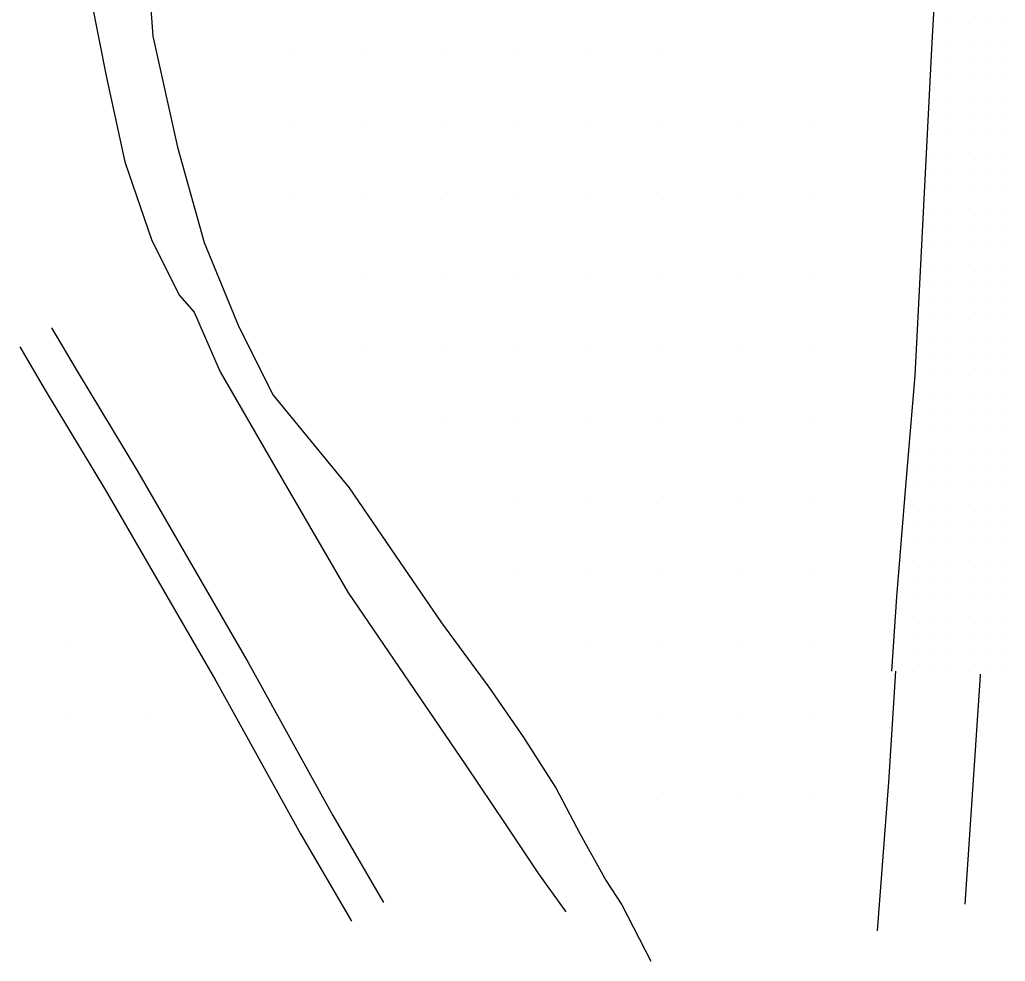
# Model space of a CAD drawing. Extents: x 1762120 to 1766775, y 709485 to 712965.
# Drawn here: x 1764568.2 to 1764701.2, y 710542.2 to 710669.2 of the extents above; entities that cross this region are included whole.
import ezdxf

# ---------------------------------------------------------------- set-up
doc = ezdxf.new("R2010")
doc.units = 0
for name, color, linetype in [('Exist DTM QL2 LIDAR Elevation Point', 7, 'Continuous'), ('Exist DTM Scan Elevation Point', 7, 'Continuous'), ('Exist Roads EOP', 7, 'Continuous'), ('PH Exist DTM Breakline', 7, 'Continuous')]:
    doc.layers.add(name, color=color, linetype=linetype)

msp = doc.modelspace()

# ---------------------------------------------------------------- linework, layer by layer
at = {"layer": 'Exist DTM QL2 LIDAR Elevation Point'}
for p, q in [((1764605.06, 710664.92), (1764605.06, 710664.92)), ((1764615.06, 710664.92), (1764615.06, 710664.92)), ((1764625.06, 710664.92), (1764625.06, 710664.92)), ((1764635.07, 710664.92), (1764635.07, 710664.92)), ((1764645.07, 710664.92), (1764645.07, 710664.92)), ((1764655.07, 710664.92), (1764655.07, 710664.92)), ((1764605.06, 710654.92), (1764605.06, 710654.92)), ((1764615.06, 710654.92), (1764615.06, 710654.92)), ((1764625.06, 710654.92), (1764625.06, 710654.92)), ((1764635.07, 710654.92), (1764635.07, 710654.92)), ((1764645.07, 710654.92), (1764645.07, 710654.92)), ((1764655.07, 710654.92), (1764655.07, 710654.92)), ((1764665.07, 710654.92), (1764665.07, 710654.92)), ((1764675.07, 710654.92), (1764675.07, 710654.92)), ((1764605.06, 710644.92), (1764605.06, 710644.92)), ((1764615.06, 710644.92), (1764615.06, 710644.92)), ((1764625.06, 710644.92), (1764625.06, 710644.92)), ((1764635.07, 710644.92), (1764635.07, 710644.92)), ((1764645.07, 710644.92), (1764645.07, 710644.92)), ((1764655.07, 710644.92), (1764655.07, 710644.92)), ((1764665.07, 710644.92), (1764665.07, 710644.92)), ((1764675.07, 710644.92), (1764675.07, 710644.92)), ((1764615.06, 710634.91), (1764615.06, 710634.91)), ((1764625.06, 710634.91), (1764625.06, 710634.91)), ((1764635.07, 710634.91), (1764635.07, 710634.91)), ((1764645.07, 710634.91), (1764645.07, 710634.91)), ((1764655.07, 710634.91), (1764655.07, 710634.91)), ((1764665.07, 710634.91), (1764665.07, 710634.91)), ((1764675.07, 710634.91), (1764675.07, 710634.91)), ((1764615.06, 710624.91), (1764615.06, 710624.91)), ((1764625.06, 710624.91), (1764625.06, 710624.91)), ((1764635.07, 710624.91), (1764635.07, 710624.91)), ((1764645.07, 710624.91), (1764645.07, 710624.91)), ((1764655.07, 710624.91), (1764655.07, 710624.91)), ((1764665.07, 710624.91), (1764665.07, 710624.91)), ((1764675.07, 710624.91), (1764675.07, 710624.91)), ((1764625.06, 710614.91), (1764625.06, 710614.91)), ((1764635.07, 710614.91), (1764635.07, 710614.91)), ((1764645.07, 710614.91), (1764645.07, 710614.91)), ((1764655.07, 710614.91), (1764655.07, 710614.91)), ((1764665.07, 710614.91), (1764665.07, 710614.91)), ((1764675.07, 710614.91), (1764675.07, 710614.91)), ((1764635.07, 710604.91), (1764635.07, 710604.91)), ((1764645.07, 710604.91), (1764645.07, 710604.91)), ((1764655.07, 710604.91), (1764655.07, 710604.91)), ((1764665.07, 710604.91), (1764665.07, 710604.91)), ((1764675.07, 710604.91), (1764675.07, 710604.91)), ((1764635.07, 710594.91), (1764635.07, 710594.91)), ((1764645.07, 710594.91), (1764645.07, 710594.91)), ((1764655.07, 710594.91), (1764655.07, 710594.91)), ((1764665.07, 710594.91), (1764665.07, 710594.91)), ((1764675.07, 710594.91), (1764675.07, 710594.91)), ((1764575.06, 710584.91), (1764575.06, 710584.91)), ((1764645.07, 710584.91), (1764645.07, 710584.91)), ((1764655.07, 710584.91), (1764655.07, 710584.91)), ((1764665.07, 710584.91), (1764665.07, 710584.91)), ((1764675.07, 710584.91), (1764675.07, 710584.91)), ((1764575.06, 710574.91), (1764575.06, 710574.91)), ((1764585.06, 710574.91), (1764585.06, 710574.91)), ((1764655.07, 710574.91), (1764655.07, 710574.91)), ((1764665.07, 710574.91), (1764665.07, 710574.91)), ((1764675.07, 710574.91), (1764675.07, 710574.91)), ((1764655.07, 710564.9), (1764655.07, 710564.9)), ((1764665.07, 710564.9), (1764665.07, 710564.9)), ((1764675.07, 710564.9), (1764675.07, 710564.9))]:
    msp.add_line(p, q, dxfattribs=at)
at = {"layer": 'Exist DTM Scan Elevation Point'}
for p, q in [((1764693.75, 710668.75), (1764693.75, 710668.75)), ((1764696.25, 710668.75), (1764696.25, 710668.75)), ((1764698.75, 710668.75), (1764698.75, 710668.75)), ((1764701.25, 710668.75), (1764701.25, 710668.75)), ((1764693.75, 710666.25), (1764693.75, 710666.25)), ((1764696.25, 710666.25), (1764696.25, 710666.25)), ((1764698.75, 710666.25), (1764698.75, 710666.25)), ((1764701.25, 710666.25), (1764701.25, 710666.25)), ((1764693.75, 710663.75), (1764693.75, 710663.75)), ((1764696.25, 710663.75), (1764696.25, 710663.75)), ((1764698.75, 710663.75), (1764698.75, 710663.75)), ((1764701.25, 710663.75), (1764701.25, 710663.75)), ((1764693.75, 710661.25), (1764693.75, 710661.25)), ((1764696.25, 710661.25), (1764696.25, 710661.25)), ((1764698.75, 710661.25), (1764698.75, 710661.25)), ((1764701.25, 710661.25), (1764701.25, 710661.25)), ((1764693.75, 710658.75), (1764693.75, 710658.75)), ((1764696.25, 710658.75), (1764696.25, 710658.75)), ((1764698.75, 710658.75), (1764698.75, 710658.75)), ((1764701.25, 710658.75), (1764701.25, 710658.75)), ((1764693.75, 710656.25), (1764693.75, 710656.25)), ((1764696.25, 710656.25), (1764696.25, 710656.25)), ((1764698.75, 710656.25), (1764698.75, 710656.25)), ((1764701.25, 710656.25), (1764701.25, 710656.25)), ((1764691.25, 710653.75), (1764691.25, 710653.75)), ((1764693.75, 710653.75), (1764693.75, 710653.75)), ((1764696.25, 710653.75), (1764696.25, 710653.75)), ((1764698.75, 710653.75), (1764698.75, 710653.75)), ((1764701.25, 710653.75), (1764701.25, 710653.75)), ((1764691.25, 710651.25), (1764691.25, 710651.25)), ((1764693.75, 710651.25), (1764693.75, 710651.25)), ((1764696.25, 710651.25), (1764696.25, 710651.25)), ((1764698.75, 710651.25), (1764698.75, 710651.25)), ((1764701.25, 710651.25), (1764701.25, 710651.25)), ((1764691.25, 710648.75), (1764691.25, 710648.75)), ((1764693.75, 710648.75), (1764693.75, 710648.75)), ((1764696.25, 710648.75), (1764696.25, 710648.75)), ((1764698.75, 710648.75), (1764698.75, 710648.75)), ((1764701.25, 710648.75), (1764701.25, 710648.75)), ((1764691.25, 710646.25), (1764691.25, 710646.25)), ((1764693.75, 710646.25), (1764693.75, 710646.25)), ((1764696.25, 710646.25), (1764696.25, 710646.25)), ((1764698.75, 710646.25), (1764698.75, 710646.25)), ((1764701.25, 710646.25), (1764701.25, 710646.25)), ((1764691.25, 710643.75), (1764691.25, 710643.75)), ((1764693.75, 710643.75), (1764693.75, 710643.75)), ((1764696.25, 710643.75), (1764696.25, 710643.75)), ((1764698.75, 710643.75), (1764698.75, 710643.75)), ((1764701.25, 710643.75), (1764701.25, 710643.75)), ((1764691.25, 710641.25), (1764691.25, 710641.25)), ((1764693.75, 710641.25), (1764693.75, 710641.25)), ((1764696.25, 710641.25), (1764696.25, 710641.25)), ((1764698.75, 710641.25), (1764698.75, 710641.25)), ((1764701.25, 710641.25), (1764701.25, 710641.25)), ((1764691.25, 710638.75), (1764691.25, 710638.75)), ((1764693.75, 710638.75), (1764693.75, 710638.75)), ((1764696.25, 710638.75), (1764696.25, 710638.75)), ((1764698.75, 710638.75), (1764698.75, 710638.75)), ((1764701.25, 710638.75), (1764701.25, 710638.75)), ((1764691.25, 710636.25), (1764691.25, 710636.25)), ((1764693.75, 710636.25), (1764693.75, 710636.25)), ((1764696.25, 710636.25), (1764696.25, 710636.25)), ((1764698.75, 710636.25), (1764698.75, 710636.25)), ((1764701.25, 710636.25), (1764701.25, 710636.25)), ((1764691.25, 710633.75), (1764691.25, 710633.75)), ((1764693.75, 710633.75), (1764693.75, 710633.75)), ((1764696.25, 710633.75), (1764696.25, 710633.75)), ((1764698.75, 710633.75), (1764698.75, 710633.75)), ((1764701.25, 710633.75), (1764701.25, 710633.75)), ((1764691.25, 710631.25), (1764691.25, 710631.25)), ((1764693.75, 710631.25), (1764693.75, 710631.25)), ((1764696.25, 710631.25), (1764696.25, 710631.25)), ((1764698.75, 710631.25), (1764698.75, 710631.25)), ((1764701.25, 710631.25), (1764701.25, 710631.25)), ((1764691.25, 710628.75), (1764691.25, 710628.75)), ((1764693.75, 710628.75), (1764693.75, 710628.75)), ((1764696.25, 710628.75), (1764696.25, 710628.75)), ((1764698.75, 710628.75), (1764698.75, 710628.75)), ((1764701.25, 710628.75), (1764701.25, 710628.75)), ((1764688.75, 710626.25), (1764688.75, 710626.25)), ((1764691.25, 710626.25), (1764691.25, 710626.25)), ((1764693.75, 710626.25), (1764693.75, 710626.25)), ((1764696.25, 710626.25), (1764696.25, 710626.25)), ((1764698.75, 710626.25), (1764698.75, 710626.25)), ((1764701.25, 710626.25), (1764701.25, 710626.25)), ((1764691.25, 710623.75), (1764691.25, 710623.75)), ((1764693.75, 710623.75), (1764693.75, 710623.75)), ((1764696.25, 710623.75), (1764696.25, 710623.75)), ((1764698.75, 710623.75), (1764698.75, 710623.75)), ((1764701.25, 710623.75), (1764701.25, 710623.75)), ((1764691.25, 710621.25), (1764691.25, 710621.25)), ((1764693.75, 710621.25), (1764693.75, 710621.25)), ((1764696.25, 710621.25), (1764696.25, 710621.25)), ((1764698.75, 710621.25), (1764698.75, 710621.25)), ((1764701.25, 710621.25), (1764701.25, 710621.25)), ((1764691.25, 710618.75), (1764691.25, 710618.75)), ((1764693.75, 710618.75), (1764693.75, 710618.75)), ((1764696.25, 710618.75), (1764696.25, 710618.75)), ((1764698.75, 710618.75), (1764698.75, 710618.75)), ((1764701.25, 710618.75), (1764701.25, 710618.75)), ((1764691.25, 710616.25), (1764691.25, 710616.25)), ((1764693.75, 710616.25), (1764693.75, 710616.25)), ((1764696.25, 710616.25), (1764696.25, 710616.25)), ((1764698.75, 710616.25), (1764698.75, 710616.25)), ((1764701.25, 710616.25), (1764701.25, 710616.25)), ((1764691.25, 710613.75), (1764691.25, 710613.75)), ((1764693.75, 710613.75), (1764693.75, 710613.75)), ((1764696.25, 710613.75), (1764696.25, 710613.75)), ((1764698.75, 710613.75), (1764698.75, 710613.75)), ((1764701.25, 710613.75), (1764701.25, 710613.75)), ((1764688.75, 710611.25), (1764688.75, 710611.25)), ((1764691.25, 710611.25), (1764691.25, 710611.25)), ((1764693.75, 710611.25), (1764693.75, 710611.25)), ((1764696.25, 710611.25), (1764696.25, 710611.25)), ((1764698.75, 710611.25), (1764698.75, 710611.25)), ((1764701.25, 710611.25), (1764701.25, 710611.25)), ((1764688.75, 710608.75), (1764688.75, 710608.75)), ((1764691.25, 710608.75), (1764691.25, 710608.75)), ((1764693.75, 710608.75), (1764693.75, 710608.75)), ((1764696.25, 710608.75), (1764696.25, 710608.75)), ((1764698.75, 710608.75), (1764698.75, 710608.75)), ((1764701.25, 710608.75), (1764701.25, 710608.75)), ((1764688.75, 710606.25), (1764688.75, 710606.25)), ((1764691.25, 710606.25), (1764691.25, 710606.25)), ((1764693.75, 710606.25), (1764693.75, 710606.25)), ((1764696.25, 710606.25), (1764696.25, 710606.25)), ((1764698.75, 710606.25), (1764698.75, 710606.25)), ((1764701.25, 710606.25), (1764701.25, 710606.25)), ((1764688.75, 710603.75), (1764688.75, 710603.75)), ((1764691.25, 710603.75), (1764691.25, 710603.75)), ((1764693.75, 710603.75), (1764693.75, 710603.75)), ((1764696.25, 710603.75), (1764696.25, 710603.75)), ((1764698.75, 710603.75), (1764698.75, 710603.75)), ((1764701.25, 710603.75), (1764701.25, 710603.75)), ((1764688.75, 710601.25), (1764688.75, 710601.25)), ((1764691.25, 710601.25), (1764691.25, 710601.25)), ((1764693.75, 710601.25), (1764693.75, 710601.25)), ((1764696.25, 710601.25), (1764696.25, 710601.25)), ((1764698.75, 710601.25), (1764698.75, 710601.25)), ((1764701.25, 710601.25), (1764701.25, 710601.25)), ((1764688.75, 710598.75), (1764688.75, 710598.75)), ((1764691.25, 710598.75), (1764691.25, 710598.75)), ((1764693.75, 710598.75), (1764693.75, 710598.75)), ((1764696.25, 710598.75), (1764696.25, 710598.75)), ((1764698.75, 710598.75), (1764698.75, 710598.75)), ((1764701.25, 710598.75), (1764701.25, 710598.75)), ((1764688.75, 710596.25), (1764688.75, 710596.25)), ((1764691.25, 710596.25), (1764691.25, 710596.25)), ((1764693.75, 710596.25), (1764693.75, 710596.25)), ((1764696.25, 710596.25), (1764696.25, 710596.25)), ((1764698.75, 710596.25), (1764698.75, 710596.25)), ((1764701.25, 710596.25), (1764701.25, 710596.25)), ((1764688.75, 710593.75), (1764688.75, 710593.75)), ((1764691.25, 710593.75), (1764691.25, 710593.75)), ((1764693.75, 710593.75), (1764693.75, 710593.75)), ((1764696.25, 710593.75), (1764696.25, 710593.75)), ((1764698.75, 710593.75), (1764698.75, 710593.75)), ((1764701.25, 710593.75), (1764701.25, 710593.75)), ((1764688.75, 710591.25), (1764688.75, 710591.25)), ((1764691.25, 710591.25), (1764691.25, 710591.25)), ((1764693.75, 710591.25), (1764693.75, 710591.25)), ((1764696.25, 710591.25), (1764696.25, 710591.25)), ((1764698.75, 710591.25), (1764698.75, 710591.25)), ((1764701.25, 710591.25), (1764701.25, 710591.25)), ((1764688.75, 710588.75), (1764688.75, 710588.75)), ((1764691.25, 710588.75), (1764691.25, 710588.75)), ((1764693.75, 710588.75), (1764693.75, 710588.75)), ((1764696.25, 710588.75), (1764696.25, 710588.75)), ((1764698.75, 710588.75), (1764698.75, 710588.75)), ((1764701.25, 710588.75), (1764701.25, 710588.75)), ((1764688.75, 710586.25), (1764688.75, 710586.25)), ((1764691.25, 710586.25), (1764691.25, 710586.25)), ((1764693.75, 710586.25), (1764693.75, 710586.25)), ((1764696.25, 710586.25), (1764696.25, 710586.25)), ((1764698.75, 710586.25), (1764698.75, 710586.25)), ((1764701.25, 710586.25), (1764701.25, 710586.25)), ((1764688.75, 710583.75), (1764688.75, 710583.75)), ((1764691.25, 710583.75), (1764691.25, 710583.75)), ((1764693.75, 710583.75), (1764693.75, 710583.75)), ((1764696.25, 710583.75), (1764696.25, 710583.75)), ((1764698.75, 710583.75), (1764698.75, 710583.75)), ((1764701.25, 710583.75), (1764701.25, 710583.75)), ((1764688.75, 710581.25), (1764688.75, 710581.25)), ((1764691.25, 710581.25), (1764691.25, 710581.25)), ((1764693.75, 710581.25), (1764693.75, 710581.25)), ((1764696.25, 710581.25), (1764696.25, 710581.25)), ((1764698.75, 710581.25), (1764698.75, 710581.25)), ((1764701.25, 710581.25), (1764701.25, 710581.25))]:
    msp.add_line(p, q, dxfattribs=at)
at = {"layer": 'Exist Roads EOP'}
msp.add_lwpolyline([(1764694.84, 710726.05), (1764693.98, 710711.08), (1764693.03, 710696.11), (1764692.21, 710681.14), (1764691.32, 710666.16), (1764690.56, 710651.18), (1764689.81, 710636.2), (1764689.04, 710621.22), (1764687.79, 710606.27), (1764686.55, 710591.32), (1764685.9, 710581.31)], dxfattribs=at)
at = {"layer": 'PH Exist DTM Breakline'}
for points in [[(1764600.25, 710769), (1764597.85, 710761.25), (1764594.79, 710751.38), (1764592.08, 710741.02), (1764589.51, 710729.15), (1764587.37, 710716.72), (1764586.14, 710703.83), (1764585.04, 710691.37), (1764585.17, 710680.63), (1764586.16, 710667), (1764589.52, 710652), (1764593.11, 710639.15), (1764597.77, 710627.76), (1764602.43, 710618.55), (1764612.66, 710606.03), (1764619.58, 710595.96), (1764625.14, 710587.82), (1764631.52, 710579.15), (1764636.19, 710572.45), (1764640.63, 710565.5), (1764643.82, 710559.39), (1764647.37, 710553.02), (1764649.51, 710549.78), (1764653.41, 710542.17)], [(1764587.67, 710751.98), (1764585.86, 710744.44), (1764583.21, 710733.69), (1764581.15, 710723.87), (1764579.13, 710714.43), (1764577.81, 710704.28), (1764576.78, 710693.98), (1764577.06, 710682.42), (1764577.86, 710671.84), (1764579.91, 710661.4), (1764582.41, 710650.03), (1764586.06, 710639.41), (1764589.8, 710631.99), (1764591.78, 710629.75), (1764595.25, 710621.72), (1764602.98, 710608.39), (1764612.52, 710591.98), (1764621.47, 710578.86), (1764628.4, 710568.66), (1764633.81, 710560.57), (1764638.25, 710553.97), (1764641.93, 710548.85)], [(1764572.52, 710627.63), (1764575.95, 710621.81), (1764584.12, 710608.3), (1764599.03, 710582.49), (1764610.46, 710561.85), (1764617.32, 710550.11)], [(1764568.21, 710625.09), (1764571.65, 710619.25), (1764579.81, 710605.75), (1764594.67, 710580.03), (1764606.11, 710559.38), (1764613, 710547.59)], [(1764686.43, 710581.3), (1764685.48, 710566.33), (1764683.96, 710546.29)], [(1764697.88, 710580.92), (1764697.82, 710580.05), (1764695.81, 710549.86)]]:
    msp.add_lwpolyline(points, dxfattribs=at)

doc.saveas('drawing.dxf')
